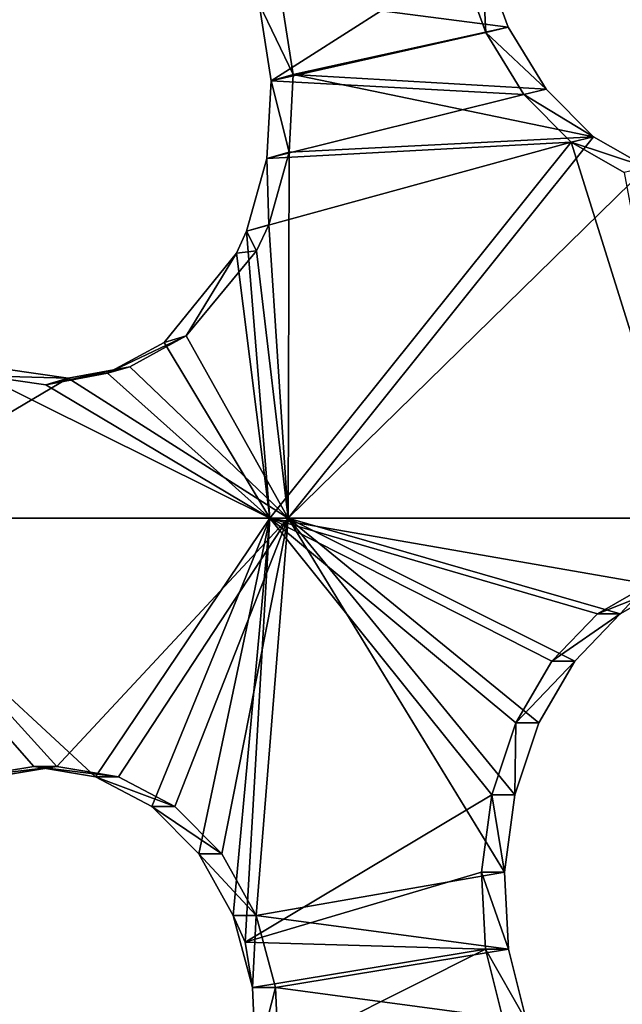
# Model space of a CAD drawing. Header units: millimetres. Extents: x 0 to 2133, y 0 to 2087.
# Tile 858 of 876: x 2076 to 2090, y 125 to 149. Entities that reach past the tile are written whole.
import ezdxf

# ---------------------------------------------------------------- set-up
doc = ezdxf.new("R2010")
doc.units = ezdxf.units.MM
doc.header["$LTSCALE"] = 25.4
doc.layers.get('0').update_dxf_attribs({"true_color": 0xff5454})

# ---------------------------------------------------------------- blocks, each defined once
blk = doc.blocks.new('COSMO-S-3382-4917.STL#2')
at = {"color": 250, "true_color": 0x282828}
mesh = blk.add_polyface(dxfattribs=at)
corners = [(1709.841, 208.672, 1539.288), (1710.486, 206.25, 1539.288), (1709.88, 193.269, 1539.288), (1711.624, 223.971, 1539.288), (1713.18, 228.005, 1539.288), (1715.203, 238.952, 1539.288), (1719.512, 248.991, 1539.288), (1720.53, 253.404, 1539.288), (1729.3, 268.606, 1539.288), (1727.528, 267.125, 1539.288), (1736.1, 279.922, 1539.288), (1742.261, 286.284, 1539.288), (1746.125, 291.615, 1539.288), (1758.024, 301.517, 1539.288), (1757.464, 302.04, 1539.288), (1769.955, 311.052, 1539.288), (1776.134, 313.868, 1539.288), (1783.424, 318.522, 1539.288), (1796.071, 322.98, 1539.288), (1797.683, 324.347, 1539.288), (1817.262, 328.591, 1539.288), (1812.531, 328.445, 1539.288), (1827.758, 330.758, 1539.288), (1839.095, 330.541, 1539.288), (1843.153, 331.254, 1539.288), (1860.945, 328.773, 1539.288), (1858.498, 329.925, 1539.288), (1873.578, 326.791, 1539.288), (1882.181, 323.337, 1539.288), (1888.182, 321.895, 1539.288), (1902.193, 314.391, 1539.288), (1902.104, 315.307, 1539.288), (1915.15, 307.118, 1539.288), (1920.405, 302.191, 1539.288), (1927.135, 297.443, 1539.288), (1936.294, 287.09, 1539.288), (1937.892, 286.419, 1539.288), (1949.402, 269.52, 1539.288), (1947.269, 274.2, 1539.288), (1955.136, 260.958, 1539.288), (1959.352, 249.987, 1539.288), (1961.381, 246.878, 1539.288), (1965.858, 229.054, 1539.288), (1965.917, 232.159, 1539.288), (1968.732, 207.323, 1539.288), (1968.68, 217.006, 1539.288), (1969.632, 201.633, 1539.288), (1968.758, 186.255, 1539.288), (1711.741, 177.98, 1539.288), (1711.508, 184.353, 1539.288), (1716.215, 162.944, 1539.288), (1715.397, 163.017, 1539.288), (1720.797, 148.592, 1539.288), (1724.472, 142.638, 1539.288), (1727.865, 134.907, 1539.288), (1736.043, 124.02, 1539.288), (1736.502, 122.154, 1539.288), (1750.594, 107.625, 1539.288), (1746.587, 110.512, 1539.288), (1757.978, 100.145, 1539.288), (1767.706, 93.925, 1539.288), (1767.283, 93.294, 1539.288), (1770.516, 91.197, 1539.288), (1786.887, 83.314, 1539.288), (1784.023, 83.796, 1539.288), (1798.311, 78.043, 1539.288), (1807.586, 76.097, 1539.288), (1813.179, 74.021, 1539.288), (1829.206, 72.482, 1539.288), (1828.419, 71.786, 1539.288), (1843.816, 71.369, 1539.288), (1851.127, 72.573, 1539.288), (1859.154, 72.776, 1539.288), (1872.717, 76.367, 1539.288), (1874.218, 75.987, 1539.288), (1893.355, 83.756, 1539.288), (1888.797, 80.957, 1539.288), (1902.685, 87.616, 1539.288), (1912.448, 94.526, 1539.288), (1915.688, 95.872, 1539.288), (1929.445, 108.368, 1539.288), (1927.624, 105.607, 1539.288), (1938.325, 116.686, 1539.288), (1943.859, 124.883, 1539.288), (1947.64, 128.953, 1539.288), (1955.275, 143.597, 1539.288), (1955.438, 142.235, 1539.288), (1963.364, 163.97, 1539.288), (1961.612, 156.346, 1539.288), (1966.073, 171.089, 1539.288), (1967.893, 185.418, 1539.288)]
mesh.append_faces([[corners[k] for k in face] for face in [(0, 1, 2), (1, 3, 4), (4, 5, 6), (6, 7, 8), (8, 10, 11), (11, 12, 13), (13, 15, 16), (16, 17, 18), (18, 19, 20), (20, 22, 23), (23, 24, 25), (25, 27, 28), (28, 29, 30), (30, 32, 33), (33, 34, 35), (35, 36, 37), (37, 39, 40), (40, 41, 42), (42, 43, 44), (48, 50, 51), (51, 50, 52), (52, 53, 54), (54, 55, 56), (56, 57, 58), (58, 57, 59), (59, 60, 61), (61, 60, 62), (62, 63, 64), (64, 63, 65), (65, 66, 67), (67, 68, 69), (69, 68, 70), (70, 71, 72), (72, 73, 74), (74, 75, 76), (76, 75, 77), (77, 78, 79), (79, 80, 81), (81, 80, 82), (82, 83, 84), (84, 85, 86), (86, 87, 88), (88, 87, 89), (89, 90, 47)]], dxfattribs={"vtx0": -1, "vtx1": -1, "color": 250})
mesh.append_faces([[corners[k] for k in face] for face in [(1, 0, 3), (4, 3, 5), (6, 5, 7), (8, 7, 9), (8, 9, 10), (11, 10, 12), (13, 12, 14), (13, 14, 15), (16, 15, 17), (18, 17, 19), (20, 19, 21), (20, 21, 22), (23, 22, 24), (25, 24, 26), (25, 26, 27), (28, 27, 29), (30, 29, 31), (30, 31, 32), (33, 32, 34), (35, 34, 36), (37, 36, 38), (37, 38, 39), (40, 39, 41), (42, 41, 43), (44, 43, 45), (44, 45, 46), (44, 46, 47), (1, 48, 2), (48, 1, 49), (48, 49, 50), (52, 50, 53), (54, 53, 55), (56, 55, 57), (59, 57, 60), (62, 60, 63), (65, 63, 66), (67, 66, 68), (70, 68, 71), (72, 71, 73), (74, 73, 75), (77, 75, 78), (79, 78, 80), (82, 80, 83), (84, 83, 85), (86, 85, 87), (89, 87, 90), (47, 90, 44)]], dxfattribs={"vtx0": -1, "vtx2": -1, "color": 250})
mesh = blk.add_polyface(dxfattribs=at)
corners = [(1735.545, 182.32, 1669.288), (1734.489, 198.294, 1669.288), (1734.03, 194.764, 1669.288), (1736.958, 178.45, 1669.288), (1738.52, 170.143, 1669.288), (1743.139, 159.432, 1669.288), (1742.915, 158.403, 1669.288), (1748.668, 147.265, 1669.288), (1752.806, 141.927, 1669.288), (1755.697, 136.885, 1669.288), (1765.612, 126.568, 1669.288), (1763.905, 127.41, 1669.288), (1773.176, 118.973, 1669.288), (1781.093, 113.91, 1669.288), (1780.749, 113.397, 1669.288), (1783.38, 111.69, 1669.288), (1798.69, 104.411, 1669.288), (1794.373, 105.666, 1669.288), (1806.002, 100.985, 1669.288), (1817.766, 98.414, 1669.288), (1818.103, 97.711, 1669.288), (1837.633, 96.135, 1669.288), (1830.506, 95.892, 1669.288), (1843.037, 95.552, 1669.288), (1857.572, 97.657, 1669.288), (1855.52, 96.697, 1669.288), (1867.781, 99.311, 1669.288), (1876.863, 102.925, 1669.288), (1879.646, 103.356, 1669.288), (1894.808, 111.749, 1669.288), (1890.949, 108.776, 1669.288), (1901.532, 115.495, 1669.288), (1910.759, 123.809, 1669.288), (1911.247, 123.418, 1669.288), (1924.139, 138.671, 1669.288), (1919.955, 132.435, 1669.288), (1927.537, 142.418, 1669.288), (1934.465, 155.795, 1669.288), (1933.884, 153.229, 1669.288), (1938.908, 164.713, 1669.288), (1941.363, 174.565, 1669.288), (1942.539, 176.712, 1669.288), (1944.585, 194.301, 1669.288), (1944.725, 189.056, 1669.288), (1944.661, 214.083, 1669.288), (1945.436, 201.571, 1669.288), (1735.449, 219.752, 1669.288), (1733.998, 207.3, 1669.288), (1735.82, 218.247, 1669.288), (1738.363, 231.944, 1669.288), (1740.903, 237.587, 1669.288), (1742.698, 243.706, 1669.288), (1749.554, 255.616, 1669.288), (1748.393, 254.874, 1669.288), (1755.37, 265.289, 1669.288), (1761.461, 271.682, 1669.288), (1763.529, 274.805, 1669.288), (1776.193, 285.204, 1669.288), (1772.757, 283.29, 1669.288), (1782.924, 290.624, 1669.288), (1793.219, 295.693, 1669.288), (1793.886, 296.705, 1669.288), (1811.921, 302.771, 1669.288), (1805.491, 301.445, 1669.288), (1817.575, 304.781, 1669.288), (1831.625, 306.182, 1669.288), (1829.968, 306.663, 1669.288), (1842.498, 307.066, 1669.288), (1851.619, 305.802, 1669.288), (1854.987, 305.985, 1669.288), (1871.179, 301.645, 1669.288), (1867.26, 303.434, 1669.288), (1879.146, 299.45, 1669.288), (1889.599, 293.861, 1669.288), (1890.477, 294.088, 1669.288), (1906.213, 282.732, 1669.288), (1901.094, 287.423, 1669.288), (1910.849, 279.549, 1669.288), (1920.421, 268.66, 1669.288), (1919.603, 270.577, 1669.288), (1927.235, 260.632, 1669.288), (1931.708, 252.154, 1669.288), (1933.638, 249.854, 1669.288), (1939.668, 233.809, 1669.288), (1938.72, 238.395, 1669.288), (1942.412, 226.415, 1669.288), (1944.013, 214.29, 1669.288)]
mesh.append_faces([[corners[k] for k in face] for face in [(44, 43, 45), (2, 46, 47)]], dxfattribs={"vtx0": -1, "color": 250})
mesh.append_faces([[corners[k] for k in face] for face in [(0, 1, 2), (1, 0, 3), (3, 4, 5), (5, 7, 8), (8, 9, 10), (10, 12, 13), (13, 15, 16), (16, 18, 19), (19, 20, 21), (21, 23, 24), (24, 26, 27), (27, 28, 29), (29, 31, 32), (32, 33, 34), (34, 36, 37), (37, 39, 40), (40, 41, 42), (46, 48, 49), (49, 50, 51), (51, 52, 53), (53, 52, 54), (54, 55, 56), (56, 57, 58), (58, 57, 59), (59, 60, 61), (61, 62, 63), (63, 62, 64), (64, 65, 66), (66, 65, 67), (67, 68, 69), (69, 70, 71), (71, 70, 72), (72, 73, 74), (74, 75, 76), (76, 75, 77), (77, 78, 79), (79, 78, 80), (80, 81, 82), (82, 83, 84), (84, 83, 85), (85, 86, 44)]], dxfattribs={"vtx0": -1, "vtx1": -1, "color": 250})
mesh.append_faces([[corners[k] for k in face] for face in [(42, 43, 44), (46, 2, 1)]], dxfattribs={"vtx0": -1, "vtx1": -1, "vtx2": -1, "color": 250})
mesh.append_faces([[corners[k] for k in face] for face in [(3, 0, 4), (5, 4, 6), (5, 6, 7), (8, 7, 9), (10, 9, 11), (10, 11, 12), (13, 12, 14), (13, 14, 15), (16, 15, 17), (16, 17, 18), (19, 18, 20), (21, 20, 22), (21, 22, 23), (24, 23, 25), (24, 25, 26), (27, 26, 28), (29, 28, 30), (29, 30, 31), (32, 31, 33), (34, 33, 35), (34, 35, 36), (37, 36, 38), (37, 38, 39), (40, 39, 41), (42, 41, 43), (46, 1, 48), (49, 48, 50), (51, 50, 52), (54, 52, 55), (56, 55, 57), (59, 57, 60), (61, 60, 62), (64, 62, 65), (67, 65, 68), (69, 68, 70), (72, 70, 73), (74, 73, 75), (77, 75, 78), (80, 78, 81), (82, 81, 83), (85, 83, 86), (44, 86, 42)]], dxfattribs={"vtx0": -1, "vtx2": -1, "color": 250})
mesh = blk.add_polyface(dxfattribs=at)
corners = [(1734.165, 205.552, 1666.919), (1735.133, 201.301, 1666.919), (1734.849, 188.578, 1666.919), (1736.212, 222.415, 1666.919), (1735.839, 213.433, 1666.919), (1737.949, 225.401, 1666.919), (1740.938, 238.731, 1666.919), (1741.435, 237.042, 1666.919), (1748.221, 254.078, 1666.919), (1746.248, 248.201, 1666.919), (1752.324, 258.725, 1666.919), (1757.87, 268.058, 1666.919), (1759.581, 268.472, 1666.919), (1769.638, 280.309, 1666.919), (1767.92, 277.312, 1666.919), (1777.229, 285.123, 1666.919), (1783.218, 290.514, 1666.919), (1787.382, 291.801, 1666.919), (1798.259, 298.408, 1666.919), (1798.242, 297.255, 1666.919), (1809.661, 301.411, 1666.919), (1814.372, 303.787, 1666.919), (1821.486, 304.213, 1666.919), (1831.139, 306.512, 1666.919), (1833.556, 305.624, 1666.919), (1839.632, 306.854, 1666.919), (1839.632, 305.801, 1666.919), (1848.125, 306.512, 1666.919), (1845.708, 305.624, 1666.919), (1857.778, 304.213, 1666.919), (1864.892, 303.787, 1666.919), (1869.603, 301.411, 1666.919), (1881.005, 298.408, 1666.919), (1881.022, 297.255, 1666.919), (1896.046, 290.514, 1666.919), (1891.882, 291.801, 1666.919), (1902.035, 285.123, 1666.919), (1909.627, 280.309, 1666.919), (1911.344, 277.312, 1666.919), (1921.394, 268.058, 1666.919), (1919.683, 268.472, 1666.919), (1926.94, 258.725, 1666.919), (1931.043, 254.078, 1666.919), (1933.016, 248.201, 1666.919), (1938.326, 238.731, 1666.919), (1937.829, 237.042, 1666.919), (1941.315, 225.401, 1666.919), (1943.052, 222.415, 1666.919), (1943.425, 213.433, 1666.919), (1945.099, 205.552, 1666.919), (1944.131, 201.301, 1666.919), (1944.415, 188.578, 1666.919), (1735.839, 189.17, 1666.919), (1738.247, 171.935, 1666.919), (1737.949, 177.202, 1666.919), (1741.435, 165.561, 1666.919), (1744.27, 156.052, 1666.919), (1746.248, 154.402, 1666.919), (1752.764, 141.341, 1666.919), (1752.324, 143.878, 1666.919), (1759.581, 134.131, 1666.919), (1763.507, 128.182, 1666.919), (1767.92, 125.291, 1666.919), (1776.222, 116.918, 1666.919), (1777.229, 117.48, 1666.919), (1790.579, 107.839, 1666.919), (1787.382, 110.802, 1666.919), (1798.242, 105.348, 1666.919), (1806.207, 101.181, 1666.919), (1809.661, 101.192, 1666.919), (1822.7, 97.115, 1666.919), (1821.486, 98.39, 1666.919), (1833.556, 96.979, 1666.919), (1839.632, 95.749, 1666.919), (1845.708, 96.979, 1666.919), (1856.564, 97.115, 1666.919), (1857.778, 98.39, 1666.919), (1873.057, 101.181, 1666.919), (1869.603, 101.192, 1666.919), (1881.022, 105.348, 1666.919), (1888.685, 107.839, 1666.919), (1891.882, 110.802, 1666.919), (1903.042, 116.918, 1666.919), (1902.035, 117.48, 1666.919), (1911.344, 125.291, 1666.919), (1915.757, 128.182, 1666.919), (1919.683, 134.131, 1666.919), (1926.5, 141.341, 1666.919), (1926.94, 143.878, 1666.919), (1934.994, 156.052, 1666.919), (1933.016, 154.402, 1666.919), (1937.829, 165.561, 1666.919), (1941.017, 171.935, 1666.919), (1941.315, 177.202, 1666.919), (1943.425, 189.17, 1666.919)]
mesh.append_faces([[corners[k] for k in face] for face in [(0, 1, 2), (1, 3, 4), (4, 3, 5), (5, 6, 7), (7, 8, 9), (9, 8, 10), (10, 11, 12), (12, 13, 14), (14, 13, 15), (15, 16, 17), (17, 18, 19), (19, 18, 20), (20, 21, 22), (22, 23, 24), (24, 25, 26), (26, 27, 28), (28, 27, 29), (29, 30, 31), (31, 32, 33), (33, 34, 35), (35, 34, 36), (36, 37, 38), (38, 39, 40), (40, 39, 41), (41, 42, 43), (43, 44, 45), (45, 44, 46), (46, 47, 48), (48, 49, 50), (2, 52, 53), (52, 2, 1), (53, 55, 56), (56, 57, 58), (58, 60, 61), (61, 62, 63), (63, 64, 65), (65, 67, 68), (68, 69, 70), (70, 72, 73), (73, 74, 75), (75, 76, 77), (77, 79, 80), (80, 81, 82), (82, 84, 85), (85, 86, 87), (87, 88, 89), (89, 91, 92), (92, 93, 51)]], dxfattribs={"vtx0": -1, "vtx1": -1, "color": 250})
mesh.append_faces([[corners[k] for k in face] for face in [(1, 0, 3), (5, 3, 6), (7, 6, 8), (10, 8, 11), (12, 11, 13), (15, 13, 16), (17, 16, 18), (20, 18, 21), (22, 21, 23), (24, 23, 25), (26, 25, 27), (29, 27, 30), (31, 30, 32), (33, 32, 34), (36, 34, 37), (38, 37, 39), (41, 39, 42), (43, 42, 44), (46, 44, 47), (48, 47, 49), (50, 49, 51), (53, 52, 54), (53, 54, 55), (56, 55, 57), (58, 57, 59), (58, 59, 60), (61, 60, 62), (63, 62, 64), (65, 64, 66), (65, 66, 67), (68, 67, 69), (70, 69, 71), (70, 71, 72), (73, 72, 74), (75, 74, 76), (77, 76, 78), (77, 78, 79), (80, 79, 81), (82, 81, 83), (82, 83, 84), (85, 84, 86), (87, 86, 88), (89, 88, 90), (89, 90, 91), (92, 91, 93), (51, 93, 94), (51, 94, 50)]], dxfattribs={"vtx0": -1, "vtx2": -1, "color": 250})
mesh = blk.add_polyface(dxfattribs=at)
corners = [(1929.843, 214.392, 1680.995), (1925.426, 211.566, 1685.136), (1925.144, 213.378, 1685.174)]
mesh.append_faces([[corners[k] for k in face] for face in [(0, 1, 2)]], dxfattribs={"color": 250})
mesh = blk.add_polyface(dxfattribs=at)
corners = [(1930.463, 212.703, 1680.64), (1925.426, 211.566, 1685.136), (1929.843, 214.392, 1680.995)]
mesh.append_faces([[corners[k] for k in face] for face in [(0, 1, 2)]], dxfattribs={"color": 250})
mesh = blk.add_polyface(dxfattribs=at)
corners = [(1930.987, 212.832, 1681.234), (1930.367, 214.52, 1681.589), (1925.663, 213.53, 1685.769)]
mesh.append_faces([[corners[k] for k in face] for face in [(0, 1, 2)]], dxfattribs={"color": 250})
mesh = blk.add_polyface(dxfattribs=at)
corners = [(1930.367, 214.52, 1681.589), (1930.463, 212.703, 1680.64), (1929.843, 214.392, 1680.995), (1930.987, 212.832, 1681.234)]
mesh.append_faces([[corners[k] for k in face] for face in [(0, 1, 2), (1, 0, 3)]], dxfattribs={"vtx0": -1, "color": 250})
mesh = blk.add_polyface(dxfattribs=at)
corners = [(1925.946, 211.719, 1685.732), (1925.144, 213.378, 1685.174), (1925.426, 211.566, 1685.136), (1925.663, 213.53, 1685.769)]
mesh.append_faces([[corners[k] for k in face] for face in [(0, 1, 2), (1, 0, 3)]], dxfattribs={"vtx0": -1, "color": 250})
mesh = blk.add_polyface(dxfattribs=at)
corners = [(1930.987, 212.832, 1681.234), (1925.663, 213.53, 1685.769), (1925.946, 211.719, 1685.732)]
mesh.append_faces([[corners[k] for k in face] for face in [(0, 1, 2)]], dxfattribs={"color": 250})
mesh = blk.add_polyface(dxfattribs=at)
corners = [(1931.882, 211.378, 1680.567), (1930.987, 212.832, 1681.234), (1925.946, 211.719, 1685.732)]
mesh.append_faces([[corners[k] for k in face] for face in [(0, 1, 2)]], dxfattribs={"color": 250})
mesh = blk.add_polyface(dxfattribs=at)
corners = [(1930.463, 212.703, 1680.64), (1931.882, 211.378, 1680.567), (1931.358, 211.249, 1679.972), (1930.987, 212.832, 1681.234)]
mesh.append_faces([[corners[k] for k in face] for face in [(0, 1, 2), (1, 0, 3)]], dxfattribs={"vtx0": -1, "color": 250})
mesh = blk.add_polyface(dxfattribs=at)
corners = [(1931.358, 211.249, 1679.972), (1925.426, 211.566, 1685.136), (1930.463, 212.703, 1680.64)]
mesh.append_faces([[corners[k] for k in face] for face in [(0, 1, 2)]], dxfattribs={"color": 250})
mesh = blk.add_polyface(dxfattribs=at)
corners = [(1925.846, 209.897, 1685.98), (1925.426, 211.566, 1685.136), (1925.325, 209.743, 1685.383), (1925.946, 211.719, 1685.732)]
mesh.append_faces([[corners[k] for k in face] for face in [(0, 1, 2), (1, 0, 3)]], dxfattribs={"vtx0": -1, "color": 250})
mesh = blk.add_polyface(dxfattribs=at)
corners = [(1932.991, 210.257, 1679.634), (1925.946, 211.719, 1685.732), (1925.846, 209.897, 1685.98)]
mesh.append_faces([[corners[k] for k in face] for face in [(0, 1, 2)]], dxfattribs={"color": 250})
mesh = blk.add_polyface(dxfattribs=at)
corners = [(1932.991, 210.257, 1679.634), (1931.882, 211.378, 1680.567), (1925.946, 211.719, 1685.732)]
mesh.append_faces([[corners[k] for k in face] for face in [(0, 1, 2)]], dxfattribs={"color": 250})
mesh = blk.add_polyface(dxfattribs=at)
corners = [(1931.358, 211.249, 1679.972), (1925.325, 209.743, 1685.383), (1925.426, 211.566, 1685.136)]
mesh.append_faces([[corners[k] for k in face] for face in [(0, 1, 2)]], dxfattribs={"color": 250})
mesh = blk.add_polyface(dxfattribs=at)
corners = [(1931.358, 211.249, 1679.972), (1932.991, 210.257, 1679.634), (1932.466, 210.128, 1679.038), (1931.882, 211.378, 1680.567)]
mesh.append_faces([[corners[k] for k in face] for face in [(0, 1, 2), (1, 0, 3)]], dxfattribs={"vtx0": -1, "color": 250})
mesh = blk.add_polyface(dxfattribs=at)
corners = [(1932.466, 210.128, 1679.038), (1925.325, 209.743, 1685.383), (1931.358, 211.249, 1679.972)]
mesh.append_faces([[corners[k] for k in face] for face in [(0, 1, 2)]], dxfattribs={"color": 250})
mesh = blk.add_polyface(dxfattribs=at)
corners = [(1932.991, 210.257, 1679.634), (1925.846, 209.897, 1685.98), (1925.822, 201.301, 1686.352)]
mesh.append_faces([[corners[k] for k in face] for face in [(0, 1, 2)]], dxfattribs={"color": 250})
mesh = blk.add_polyface(dxfattribs=at)
corners = [(1934.24, 209.544, 1678.497), (1932.991, 210.257, 1679.634), (1925.822, 201.301, 1686.352)]
mesh.append_faces([[corners[k] for k in face] for face in [(0, 1, 2)]], dxfattribs={"color": 250})
mesh = blk.add_polyface(dxfattribs=at)
corners = [(1932.466, 210.128, 1679.038), (1934.24, 209.544, 1678.497), (1933.713, 209.415, 1677.902), (1932.991, 210.257, 1679.634)]
mesh.append_faces([[corners[k] for k in face] for face in [(0, 1, 2), (1, 0, 3)]], dxfattribs={"vtx0": -1, "color": 250})
mesh = blk.add_polyface(dxfattribs=at)
corners = [(1932.466, 210.128, 1679.038), (1924.847, 208.039, 1685.899), (1925.325, 209.743, 1685.383)]
mesh.append_faces([[corners[k] for k in face] for face in [(0, 1, 2)]], dxfattribs={"color": 250})
mesh = blk.add_polyface(dxfattribs=at)
corners = [(1932.466, 210.128, 1679.038), (1925.396, 201.301, 1685.666), (1924.847, 208.039, 1685.899)]
mesh.append_faces([[corners[k] for k in face] for face in [(0, 1, 2)]], dxfattribs={"color": 250})
mesh = blk.add_polyface(dxfattribs=at)
corners = [(1935.225, 201.301, 1676.753), (1925.396, 201.301, 1685.666), (1932.466, 210.128, 1679.038)]
mesh.append_faces([[corners[k] for k in face] for face in [(0, 1, 2)]], dxfattribs={"color": 250})
mesh = blk.add_polyface(dxfattribs=at)
corners = [(1935.225, 201.301, 1676.753), (1932.466, 210.128, 1679.038), (1933.713, 209.415, 1677.902)]
mesh.append_faces([[corners[k] for k in face] for face in [(0, 1, 2)]], dxfattribs={"color": 250})
mesh = blk.add_polyface(dxfattribs=at)
corners = [(1925.368, 208.192, 1686.497), (1925.325, 209.743, 1685.383), (1924.847, 208.039, 1685.899), (1925.846, 209.897, 1685.98)]
mesh.append_faces([[corners[k] for k in face] for face in [(0, 1, 2), (1, 0, 3)]], dxfattribs={"vtx0": -1, "color": 250})
mesh = blk.add_polyface(dxfattribs=at)
corners = [(1925.846, 209.897, 1685.98), (1925.368, 208.192, 1686.497), (1925.822, 201.301, 1686.352)]
mesh.append_faces([[corners[k] for k in face] for face in [(0, 1, 2)]], dxfattribs={"color": 250})
mesh = blk.add_polyface(dxfattribs=at)
corners = [(1935.704, 201.301, 1677.405), (1934.24, 209.544, 1678.497), (1925.822, 201.301, 1686.352)]
mesh.append_faces([[corners[k] for k in face] for face in [(0, 1, 2)]], dxfattribs={"color": 250})
mesh = blk.add_polyface(dxfattribs=at)
corners = [(1925.368, 208.192, 1686.497), (1924.847, 208.039, 1685.899), (1925.082, 207.577, 1686.768)]
mesh.append_faces([[corners[k] for k in face] for face in [(0, 1, 2)]], dxfattribs={"color": 250})
mesh = blk.add_polyface(dxfattribs=at)
corners = [(1925.822, 201.301, 1686.352), (1925.368, 208.192, 1686.497), (1925.082, 207.577, 1686.768)]
mesh.append_faces([[corners[k] for k in face] for face in [(0, 1, 2)]], dxfattribs={"color": 250})
mesh = blk.add_polyface(dxfattribs=at)
corners = [(1925.396, 201.301, 1685.666), (1924.61, 207.521, 1686.123), (1924.847, 208.039, 1685.899)]
mesh.append_faces([[corners[k] for k in face] for face in [(0, 1, 2)]], dxfattribs={"color": 250})
mesh = blk.add_polyface(dxfattribs=at)
corners = [(1924.847, 208.039, 1685.899), (1924.61, 207.521, 1686.123), (1925.082, 207.577, 1686.768)]
mesh.append_faces([[corners[k] for k in face] for face in [(0, 1, 2)]], dxfattribs={"color": 250})
mesh = blk.add_polyface(dxfattribs=at)
corners = [(1925.396, 201.301, 1685.666), (1922.912, 205.428, 1687.578), (1924.61, 207.521, 1686.123)]
mesh.append_faces([[corners[k] for k in face] for face in [(0, 1, 2)]], dxfattribs={"color": 250})
mesh = blk.add_polyface(dxfattribs=at)
corners = [(1923.435, 205.582, 1688.179), (1924.61, 207.521, 1686.123), (1922.912, 205.428, 1687.578)]
mesh.append_faces([[corners[k] for k in face] for face in [(0, 1, 2)]], dxfattribs={"color": 250})
mesh = blk.add_polyface(dxfattribs=at)
corners = [(1925.822, 201.301, 1686.352), (1925.082, 207.577, 1686.768), (1923.435, 205.582, 1688.179)]
mesh.append_faces([[corners[k] for k in face] for face in [(0, 1, 2)]], dxfattribs={"color": 250})
mesh = blk.add_polyface(dxfattribs=at)
corners = [(1923.435, 205.582, 1688.179), (1925.082, 207.577, 1686.768), (1924.61, 207.521, 1686.123)]
mesh.append_faces([[corners[k] for k in face] for face in [(0, 1, 2)]], dxfattribs={"color": 250})
mesh = blk.add_polyface(dxfattribs=at)
corners = [(1921.588, 204.702, 1688.626), (1923.435, 205.582, 1688.179), (1922.912, 205.428, 1687.578), (1922.113, 204.855, 1689.228)]
mesh.append_faces([[corners[k] for k in face] for face in [(0, 1, 2), (1, 0, 3)]], dxfattribs={"vtx0": -1, "color": 250})
mesh = blk.add_polyface(dxfattribs=at)
corners = [(1925.822, 201.301, 1686.352), (1923.435, 205.582, 1688.179), (1922.113, 204.855, 1689.228)]
mesh.append_faces([[corners[k] for k in face] for face in [(0, 1, 2)]], dxfattribs={"color": 250})
mesh = blk.add_polyface(dxfattribs=at)
corners = [(1925.396, 201.301, 1685.666), (1921.588, 204.702, 1688.626), (1922.912, 205.428, 1687.578)]
mesh.append_faces([[corners[k] for k in face] for face in [(0, 1, 2)]], dxfattribs={"color": 250})
mesh = blk.add_polyface(dxfattribs=at)
corners = [(1925.396, 201.301, 1685.666), (1914.742, 201.301, 1693.573), (1918.67, 204.646, 1690.794)]
mesh.append_faces([[corners[k] for k in face] for face in [(0, 1, 2)]], dxfattribs={"color": 250})
mesh = blk.add_polyface(dxfattribs=at)
corners = [(1920.665, 204.588, 1690.327), (1919.196, 204.8, 1691.396), (1915.11, 201.301, 1694.288)]
mesh.append_faces([[corners[k] for k in face] for face in [(0, 1, 2)]], dxfattribs={"color": 250})
mesh = blk.add_polyface(dxfattribs=at)
corners = [(1918.67, 204.646, 1690.794), (1920.665, 204.588, 1690.327), (1920.14, 204.434, 1689.725), (1919.196, 204.8, 1691.396)]
mesh.append_faces([[corners[k] for k in face] for face in [(0, 1, 2), (1, 0, 3)]], dxfattribs={"vtx0": -1, "color": 250})
mesh = blk.add_polyface(dxfattribs=at)
corners = [(1925.396, 201.301, 1685.666), (1918.67, 204.646, 1690.794), (1920.14, 204.434, 1689.725)]
mesh.append_faces([[corners[k] for k in face] for face in [(0, 1, 2)]], dxfattribs={"color": 250})
mesh = blk.add_polyface(dxfattribs=at)
corners = [(1920.14, 204.434, 1689.725), (1922.113, 204.855, 1689.228), (1921.588, 204.702, 1688.626), (1920.665, 204.588, 1690.327)]
mesh.append_faces([[corners[k] for k in face] for face in [(0, 1, 2), (1, 0, 3)]], dxfattribs={"vtx0": -1, "color": 250})
mesh = blk.add_polyface(dxfattribs=at)
corners = [(1925.396, 201.301, 1685.666), (1920.14, 204.434, 1689.725), (1921.588, 204.702, 1688.626)]
mesh.append_faces([[corners[k] for k in face] for face in [(0, 1, 2)]], dxfattribs={"color": 250})
mesh = blk.add_polyface(dxfattribs=at)
corners = [(1925.822, 201.301, 1686.352), (1922.113, 204.855, 1689.228), (1920.665, 204.588, 1690.327)]
mesh.append_faces([[corners[k] for k in face] for face in [(0, 1, 2)]], dxfattribs={"color": 250})
mesh = blk.add_polyface(dxfattribs=at)
corners = [(1925.822, 201.301, 1686.352), (1920.665, 204.588, 1690.327), (1915.11, 201.301, 1694.288)]
mesh.append_faces([[corners[k] for k in face] for face in [(0, 1, 2)]], dxfattribs={"color": 250})
mesh = blk.add_polyface(dxfattribs=at)
corners = [(1925.396, 201.301, 1685.666), (1921.306, 195.228, 1688.724), (1914.742, 201.301, 1693.573)]
mesh.append_faces([[corners[k] for k in face] for face in [(0, 1, 2)]], dxfattribs={"color": 250})
mesh = blk.add_polyface(dxfattribs=at)
corners = [(1921.306, 195.228, 1688.724), (1919.858, 195.466, 1689.822), (1914.742, 201.301, 1693.573)]
mesh.append_faces([[corners[k] for k in face] for face in [(0, 1, 2)]], dxfattribs={"color": 250})
mesh = blk.add_polyface(dxfattribs=at)
corners = [(1919.858, 195.466, 1689.822), (1918.375, 195.226, 1690.889), (1914.742, 201.301, 1693.573)]
mesh.append_faces([[corners[k] for k in face] for face in [(0, 1, 2)]], dxfattribs={"color": 250})
mesh = blk.add_polyface(dxfattribs=at)
corners = [(1920.399, 195.466, 1690.417), (1915.11, 201.301, 1694.288), (1918.917, 195.226, 1691.486)]
mesh.append_faces([[corners[k] for k in face] for face in [(0, 1, 2)]], dxfattribs={"color": 250})
mesh = blk.add_polyface(dxfattribs=at)
corners = [(1925.822, 201.301, 1686.352), (1915.11, 201.301, 1694.288), (1920.399, 195.466, 1690.417)]
mesh.append_faces([[corners[k] for k in face] for face in [(0, 1, 2)]], dxfattribs={"color": 250})
mesh = blk.add_polyface(dxfattribs=at)
corners = [(1925.822, 201.301, 1686.352), (1920.399, 195.466, 1690.417), (1921.847, 195.228, 1689.319)]
mesh.append_faces([[corners[k] for k in face] for face in [(0, 1, 2)]], dxfattribs={"color": 250})
mesh = blk.add_polyface(dxfattribs=at)
corners = [(1925.396, 201.301, 1685.666), (1922.627, 194.528, 1687.665), (1921.306, 195.228, 1688.724)]
mesh.append_faces([[corners[k] for k in face] for face in [(0, 1, 2)]], dxfattribs={"color": 250})
mesh = blk.add_polyface(dxfattribs=at)
corners = [(1925.822, 201.301, 1686.352), (1921.847, 195.228, 1689.319), (1923.167, 194.528, 1688.259)]
mesh.append_faces([[corners[k] for k in face] for face in [(0, 1, 2)]], dxfattribs={"color": 250})
mesh = blk.add_polyface(dxfattribs=at)
corners = [(1925.396, 201.301, 1685.666), (1923.728, 193.415, 1686.72), (1922.627, 194.528, 1687.665)]
mesh.append_faces([[corners[k] for k in face] for face in [(0, 1, 2)]], dxfattribs={"color": 250})
mesh = blk.add_polyface(dxfattribs=at)
corners = [(1925.822, 201.301, 1686.352), (1923.167, 194.528, 1688.259), (1924.267, 193.416, 1687.315)]
mesh.append_faces([[corners[k] for k in face] for face in [(0, 1, 2)]], dxfattribs={"color": 250})
mesh = blk.add_polyface(dxfattribs=at)
corners = [(1925.396, 201.301, 1685.666), (1924.534, 191.966, 1685.953), (1923.728, 193.415, 1686.72)]
mesh.append_faces([[corners[k] for k in face] for face in [(0, 1, 2)]], dxfattribs={"color": 250})
mesh = blk.add_polyface(dxfattribs=at)
corners = [(1925.822, 201.301, 1686.352), (1924.267, 193.416, 1687.315), (1925.074, 191.966, 1686.548)]
mesh.append_faces([[corners[k] for k in face] for face in [(0, 1, 2)]], dxfattribs={"color": 250})
mesh = blk.add_polyface(dxfattribs=at)
corners = [(1925.396, 201.301, 1685.666), (1924.817, 191.345, 1685.666), (1924.534, 191.966, 1685.953)]
mesh.append_faces([[corners[k] for k in face] for face in [(0, 1, 2)]], dxfattribs={"color": 250})
mesh = blk.add_polyface(dxfattribs=at)
corners = [(1930.604, 194.799, 1680.951), (1924.817, 191.345, 1685.666), (1925.396, 201.301, 1685.666)]
mesh.append_faces([[corners[k] for k in face] for face in [(0, 1, 2)]], dxfattribs={"color": 250})
mesh = blk.add_polyface(dxfattribs=at)
corners = [(1930.901, 192.99, 1681.631), (1925.822, 201.301, 1686.352), (1925.074, 191.966, 1686.548)]
mesh.append_faces([[corners[k] for k in face] for face in [(0, 1, 2)]], dxfattribs={"color": 250})
mesh = blk.add_polyface(dxfattribs=at)
corners = [(1933.081, 199.052, 1678.825), (1932.013, 197.94, 1679.805), (1925.396, 201.301, 1685.666)]
mesh.append_faces([[corners[k] for k in face] for face in [(0, 1, 2)]], dxfattribs={"color": 250})
mesh = blk.add_polyface(dxfattribs=at)
corners = [(1935.225, 201.301, 1676.753), (1934.3, 199.751, 1677.657), (1925.396, 201.301, 1685.666)]
mesh.append_faces([[corners[k] for k in face] for face in [(0, 1, 2)]], dxfattribs={"color": 250})
mesh = blk.add_polyface(dxfattribs=at)
corners = [(1934.3, 199.751, 1677.657), (1933.081, 199.052, 1678.825), (1925.396, 201.301, 1685.666)]
mesh.append_faces([[corners[k] for k in face] for face in [(0, 1, 2)]], dxfattribs={"color": 250})
mesh = blk.add_polyface(dxfattribs=at)
corners = [(1932.013, 197.94, 1679.805), (1931.168, 196.49, 1680.53), (1925.396, 201.301, 1685.666)]
mesh.append_faces([[corners[k] for k in face] for face in [(0, 1, 2)]], dxfattribs={"color": 250})
mesh = blk.add_polyface(dxfattribs=at)
corners = [(1931.168, 196.49, 1680.53), (1930.604, 194.799, 1680.951), (1925.396, 201.301, 1685.666)]
mesh.append_faces([[corners[k] for k in face] for face in [(0, 1, 2)]], dxfattribs={"color": 250})
mesh = blk.add_polyface(dxfattribs=at)
corners = [(1931.706, 196.49, 1681.123), (1925.822, 201.301, 1686.352), (1931.143, 194.799, 1681.544)]
mesh.append_faces([[corners[k] for k in face] for face in [(0, 1, 2)]], dxfattribs={"color": 250})
mesh = blk.add_polyface(dxfattribs=at)
corners = [(1931.143, 194.799, 1681.544), (1925.822, 201.301, 1686.352), (1930.901, 192.99, 1681.631)]
mesh.append_faces([[corners[k] for k in face] for face in [(0, 1, 2)]], dxfattribs={"color": 250})
mesh = blk.add_polyface(dxfattribs=at)
corners = [(1935.704, 201.301, 1677.405), (1925.822, 201.301, 1686.352), (1933.619, 199.052, 1679.418)]
mesh.append_faces([[corners[k] for k in face] for face in [(0, 1, 2)]], dxfattribs={"color": 250})
mesh = blk.add_polyface(dxfattribs=at)
corners = [(1933.619, 199.052, 1679.418), (1925.822, 201.301, 1686.352), (1932.551, 197.94, 1680.397)]
mesh.append_faces([[corners[k] for k in face] for face in [(0, 1, 2)]], dxfattribs={"color": 250})
mesh = blk.add_polyface(dxfattribs=at)
corners = [(1932.551, 197.94, 1680.397), (1925.822, 201.301, 1686.352), (1931.706, 196.49, 1681.123)]
mesh.append_faces([[corners[k] for k in face] for face in [(0, 1, 2)]], dxfattribs={"color": 250})
mesh = blk.add_polyface(dxfattribs=at)
corners = [(1935.704, 201.301, 1677.405), (1933.619, 199.052, 1679.418), (1934.838, 199.751, 1678.25)]
mesh.append_faces([[corners[k] for k in face] for face in [(0, 1, 2)]], dxfattribs={"color": 250})
mesh = blk.add_polyface(dxfattribs=at)
corners = [(1934.838, 199.751, 1678.25), (1933.081, 199.052, 1678.825), (1934.3, 199.751, 1677.657), (1933.619, 199.052, 1679.418)]
mesh.append_faces([[corners[k] for k in face] for face in [(0, 1, 2), (1, 0, 3)]], dxfattribs={"vtx0": -1, "color": 250})
mesh = blk.add_polyface(dxfattribs=at)
corners = [(1933.619, 199.052, 1679.418), (1932.013, 197.94, 1679.805), (1933.081, 199.052, 1678.825), (1932.551, 197.94, 1680.397)]
mesh.append_faces([[corners[k] for k in face] for face in [(0, 1, 2), (1, 0, 3)]], dxfattribs={"vtx0": -1, "color": 250})
mesh = blk.add_polyface(dxfattribs=at)
corners = [(1932.551, 197.94, 1680.397), (1931.168, 196.49, 1680.53), (1932.013, 197.94, 1679.805), (1931.706, 196.49, 1681.123)]
mesh.append_faces([[corners[k] for k in face] for face in [(0, 1, 2), (1, 0, 3)]], dxfattribs={"vtx0": -1, "color": 250})
mesh = blk.add_polyface(dxfattribs=at)
corners = [(1931.168, 196.49, 1680.53), (1931.143, 194.799, 1681.544), (1930.604, 194.799, 1680.951), (1931.706, 196.49, 1681.123)]
mesh.append_faces([[corners[k] for k in face] for face in [(0, 1, 2), (1, 0, 3)]], dxfattribs={"vtx0": -1, "color": 250})
mesh = blk.add_polyface(dxfattribs=at)
corners = [(1920.399, 195.466, 1690.417), (1918.375, 195.226, 1690.889), (1919.858, 195.466, 1689.822), (1918.917, 195.226, 1691.486)]
mesh.append_faces([[corners[k] for k in face] for face in [(0, 1, 2), (1, 0, 3)]], dxfattribs={"vtx0": -1, "color": 250})
mesh = blk.add_polyface(dxfattribs=at)
corners = [(1921.847, 195.228, 1689.319), (1919.858, 195.466, 1689.822), (1921.306, 195.228, 1688.724), (1920.399, 195.466, 1690.417)]
mesh.append_faces([[corners[k] for k in face] for face in [(0, 1, 2), (1, 0, 3)]], dxfattribs={"vtx0": -1, "color": 250})
mesh = blk.add_polyface(dxfattribs=at)
corners = [(1923.167, 194.528, 1688.259), (1921.306, 195.228, 1688.724), (1922.627, 194.528, 1687.665), (1921.847, 195.228, 1689.319)]
mesh.append_faces([[corners[k] for k in face] for face in [(0, 1, 2), (1, 0, 3)]], dxfattribs={"vtx0": -1, "color": 250})
mesh = blk.add_polyface(dxfattribs=at)
corners = [(1930.604, 194.799, 1680.951), (1930.362, 192.99, 1681.038), (1924.817, 191.345, 1685.666)]
mesh.append_faces([[corners[k] for k in face] for face in [(0, 1, 2)]], dxfattribs={"color": 250})
mesh = blk.add_polyface(dxfattribs=at)
corners = [(1930.604, 194.799, 1680.951), (1930.901, 192.99, 1681.631), (1930.362, 192.99, 1681.038), (1931.143, 194.799, 1681.544)]
mesh.append_faces([[corners[k] for k in face] for face in [(0, 1, 2), (1, 0, 3)]], dxfattribs={"vtx0": -1, "color": 250})
mesh = blk.add_polyface(dxfattribs=at)
corners = [(1924.267, 193.416, 1687.315), (1922.627, 194.528, 1687.665), (1923.728, 193.415, 1686.72), (1923.167, 194.528, 1688.259)]
mesh.append_faces([[corners[k] for k in face] for face in [(0, 1, 2), (1, 0, 3)]], dxfattribs={"vtx0": -1, "color": 250})
mesh = blk.add_polyface(dxfattribs=at)
corners = [(1925.074, 191.966, 1686.548), (1923.728, 193.415, 1686.72), (1924.534, 191.966, 1685.953), (1924.267, 193.416, 1687.315)]
mesh.append_faces([[corners[k] for k in face] for face in [(0, 1, 2), (1, 0, 3)]], dxfattribs={"vtx0": -1, "color": 250})
mesh = blk.add_polyface(dxfattribs=at)
corners = [(1930.455, 191.179, 1680.786), (1924.817, 191.345, 1685.666), (1930.362, 192.99, 1681.038)]
mesh.append_faces([[corners[k] for k in face] for face in [(0, 1, 2)]], dxfattribs={"color": 250})
mesh = blk.add_polyface(dxfattribs=at)
corners = [(1930.994, 191.179, 1681.379), (1930.901, 192.99, 1681.631), (1925.074, 191.966, 1686.548)]
mesh.append_faces([[corners[k] for k in face] for face in [(0, 1, 2)]], dxfattribs={"color": 250})
mesh = blk.add_polyface(dxfattribs=at)
corners = [(1930.362, 192.99, 1681.038), (1930.994, 191.179, 1681.379), (1930.455, 191.179, 1680.786), (1930.901, 192.99, 1681.631)]
mesh.append_faces([[corners[k] for k in face] for face in [(0, 1, 2), (1, 0, 3)]], dxfattribs={"vtx0": -1, "color": 250})
mesh = blk.add_polyface(dxfattribs=at)
corners = [(1924.991, 190.276, 1685.416), (1924.534, 191.966, 1685.953), (1924.817, 191.345, 1685.666)]
mesh.append_faces([[corners[k] for k in face] for face in [(0, 1, 2)]], dxfattribs={"color": 250})
mesh = blk.add_polyface(dxfattribs=at)
corners = [(1925.074, 191.966, 1686.548), (1924.991, 190.276, 1685.416), (1925.531, 190.276, 1686.011), (1924.534, 191.966, 1685.953)]
mesh.append_faces([[corners[k] for k in face] for face in [(0, 1, 2), (1, 0, 3)]], dxfattribs={"vtx0": -1, "color": 250})
mesh = blk.add_polyface(dxfattribs=at)
corners = [(1930.994, 191.179, 1681.379), (1925.074, 191.966, 1686.548), (1925.531, 190.276, 1686.011)]
mesh.append_faces([[corners[k] for k in face] for face in [(0, 1, 2)]], dxfattribs={"color": 250})
mesh = blk.add_polyface(dxfattribs=at)
corners = [(1930.455, 191.179, 1680.786), (1924.991, 190.276, 1685.416), (1924.817, 191.345, 1685.666)]
mesh.append_faces([[corners[k] for k in face] for face in [(0, 1, 2)]], dxfattribs={"color": 250})
mesh = blk.add_polyface(dxfattribs=at)
corners = [(1930.455, 191.179, 1680.786), (1925.067, 188.466, 1685.146), (1924.991, 190.276, 1685.416)]
mesh.append_faces([[corners[k] for k in face] for face in [(0, 1, 2)]], dxfattribs={"color": 250})
mesh = blk.add_polyface(dxfattribs=at)
corners = [(1930.878, 189.49, 1680.211), (1925.067, 188.466, 1685.146), (1930.455, 191.179, 1680.786)]
mesh.append_faces([[corners[k] for k in face] for face in [(0, 1, 2)]], dxfattribs={"color": 250})
mesh = blk.add_polyface(dxfattribs=at)
corners = [(1931.418, 189.49, 1680.805), (1930.994, 191.179, 1681.379), (1925.531, 190.276, 1686.011)]
mesh.append_faces([[corners[k] for k in face] for face in [(0, 1, 2)]], dxfattribs={"color": 250})
mesh = blk.add_polyface(dxfattribs=at)
corners = [(1930.455, 191.179, 1680.786), (1931.418, 189.49, 1680.805), (1930.878, 189.49, 1680.211), (1930.994, 191.179, 1681.379)]
mesh.append_faces([[corners[k] for k in face] for face in [(0, 1, 2), (1, 0, 3)]], dxfattribs={"vtx0": -1, "color": 250})
mesh = blk.add_polyface(dxfattribs=at)
corners = [(1925.531, 190.276, 1686.011), (1925.067, 188.466, 1685.146), (1925.608, 188.466, 1685.741), (1924.991, 190.276, 1685.416)]
mesh.append_faces([[corners[k] for k in face] for face in [(0, 1, 2), (1, 0, 3)]], dxfattribs={"vtx0": -1, "color": 250})
mesh = blk.add_polyface(dxfattribs=at)
corners = [(1931.418, 189.49, 1680.805), (1925.531, 190.276, 1686.011), (1925.608, 188.466, 1685.741)]
mesh.append_faces([[corners[k] for k in face] for face in [(0, 1, 2)]], dxfattribs={"color": 250})

msp = doc.modelspace()

# ---------------------------------------------------------------- block references
at = {"color": 0}
msp.add_blockref('COSMO-S-3382-4917.STL#2', (156.122, -64.446, -4.129), dxfattribs=at)

doc.saveas('drawing.dxf')
